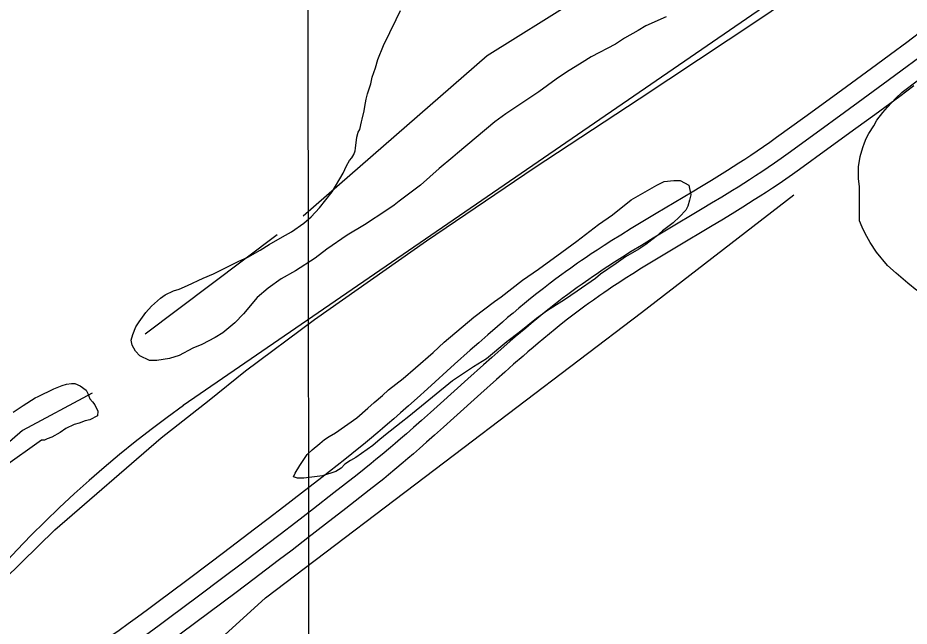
# Model space of a CAD drawing. Extents: x 3313442 to 3351311, y 721974 to 747360.
# Drawn here: x 3327852 to 3328533, y 728067 to 728532 of the extents above; entities that cross this region are included whole.
import ezdxf

# ---------------------------------------------------------------- set-up
doc = ezdxf.new("R2010")
doc.units = 0
for name, color, linetype in [('V-GRID-MAJR', 7, 'Continuous'), ('V-RAIL-TRAK', 7, 'Continuous'), ('V-ROAD-CNTR', 7, 'Continuous'), ('V-SITE-VEGE', 7, 'Continuous'), ('V-TOPO-SHOR', 7, 'Continuous')]:
    doc.layers.add(name, color=color, linetype=linetype)

msp = doc.modelspace()

# ---------------------------------------------------------------- linework, layer by layer
at = {"layer": 'V-GRID-MAJR'}
msp.add_spline([(3328075.07, 727366.28), (3328067.14, 733424.95), (3328059.2, 739486.71), (3328051.27, 745548.49), (3328051.26, 745551.55)], degree=3, dxfattribs=at)
at = {"layer": 'V-RAIL-TRAK'}
msp.add_lwpolyline([(3327828.49, 728090.38), (3327880.11, 728140.68), (3327961.34, 728211.22), (3327997.87, 728239.9), (3328025.79, 728262.33), (3328078.35, 728301.49), (3328164.14, 728361.84), (3328246.28, 728417.49), (3328326.61, 728470.48), (3328417.12, 728530.69), (3328505.94, 728590.8), (3328547.31, 728617.89), (3328600.33, 728653.66), (3328634.67, 728676.18), (3328652.15, 728687.99), (3328697.41, 728719.18), (3328761.23, 728763.76)], dxfattribs=at)
at = {"layer": 'V-ROAD-CNTR'}
for points in [[(3328985.23, 728928.08), (3327978.22, 728235.84)], [(3328545.14, 728524.09), (3328531.04, 728513.56), (3328518.68, 728504.38), (3328507.84, 728496.37), (3328488.83, 728482.39), (3328474.55, 728471.95), (3328453.07, 728456.31), (3328431.59, 728440.74), (3328426.48, 728437.09), (3328421.52, 728433.63), (3328416.66, 728430.31), (3328411.93, 728427.13), (3328407.3, 728424.09), (3328402.8, 728421.16), (3328398.41, 728418.35), (3328394.13, 728415.65), (3328389.98, 728413.05), (3328381.84, 728408.04), (3328374.18, 728403.38), (3328366.96, 728399.04), (3328339.64, 728382.74), (3328329.36, 728376.56), (3328320.36, 728371.09), (3328312.51, 728366.24), (3328305.65, 728361.93), (3328299.67, 728358.11), (3328294.45, 728354.72), (3328289.91, 728351.72), (3328285.94, 728349.06), (3328282.48, 728346.71), (3328279.45, 728344.61), (3328274.21, 728340.94), (3328270.29, 728338.14), (3328267.34, 728335.99), (3328262.97, 728332.76), (3328258.63, 728329.48), (3328253.41, 728325.44), (3328248.39, 728321.48), (3328243.57, 728317.62), (3328238.93, 728313.84), (3328234.47, 728310.16), (3328230.18, 728306.57), (3328226.04, 728303.07), (3328222.05, 728299.66), (3328218.2, 728296.34), (3328210.81, 728289.9), (3328203.92, 728283.82), (3328197.5, 728278.09), (3328185.55, 728267.35), (3328164.76, 728248.55), (3328156.98, 728241.55), (3328150.17, 728235.47), (3328144.19, 728230.18), (3328138.96, 728225.58), (3328134.36, 728221.59), (3328130.33, 728218.12), (3328126.81, 728215.12), (3328120.58, 728209.87), (3328115.9, 728205.99), (3328112.39, 728203.12), (3328107.07, 728198.83), (3328101.71, 728194.59), (3328084.05, 728180.79), (3328068.54, 728168.76), (3328054.94, 728158.27), (3328043.02, 728149.11), (3328032.57, 728141.13), (3328014.23, 728127.17)], [(3328540, 728501.53), (3328527.6, 728492.33), (3328516.74, 728484.3), (3328497.7, 728470.3), (3328483.39, 728459.83), (3328461.89, 728444.18), (3328440.35, 728428.57), (3328435.14, 728424.84), (3328430.04, 728421.28), (3328425.07, 728417.89), (3328420.23, 728414.64), (3328415.51, 728411.53), (3328410.92, 728408.55), (3328406.45, 728405.7), (3328402.11, 728402.95), (3328397.89, 728400.31), (3328389.68, 728395.25), (3328381.94, 728390.55), (3328374.67, 728386.17), (3328347.34, 728369.87), (3328337.12, 728363.73), (3328328.2, 728358.3), (3328320.44, 728353.51), (3328313.68, 728349.26), (3328307.8, 728345.5), (3328302.67, 728342.17), (3328298.22, 728339.23), (3328294.33, 728336.63), (3328290.95, 728334.33), (3328288.01, 728332.3), (3328282.88, 728328.7), (3328279.06, 728325.97), (3328276.21, 728323.9), (3328271.96, 728320.75), (3328267.75, 728317.56), (3328262.64, 728313.61), (3328257.72, 728309.74), (3328253, 728305.95), (3328248.44, 728302.24), (3328244.06, 728298.62), (3328239.83, 728295.09), (3328235.75, 728291.64), (3328231.82, 728288.28), (3328228.03, 728285.01), (3328220.71, 728278.63), (3328213.88, 728272.6), (3328207.5, 728266.92), (3328195.6, 728256.21), (3328174.81, 728237.41), (3328166.99, 728230.38), (3328160.13, 728224.26), (3328154.11, 728218.92), (3328148.82, 728214.28), (3328144.17, 728210.25), (3328140.09, 728206.73), (3328136.51, 728203.68), (3328130.2, 728198.36), (3328125.44, 728194.42), (3328121.85, 728191.48), (3328116.44, 728187.11), (3328110.98, 728182.79), (3328093.26, 728168.95), (3328077.72, 728156.9), (3328064.09, 728146.38), (3328052.14, 728137.21), (3328041.67, 728129.2), (3328023.31, 728115.23)], [(3328536.53, 728480.28), (3328525.64, 728472.23), (3328506.57, 728458.2), (3328492.23, 728447.71), (3328470.71, 728432.04), (3328449.11, 728416.39), (3328443.79, 728412.59), (3328438.57, 728408.94), (3328433.48, 728405.47), (3328428.53, 728402.15), (3328423.72, 728398.98), (3328419.05, 728395.94), (3328414.5, 728393.04), (3328410.09, 728390.25), (3328405.8, 728387.57), (3328397.51, 728382.45), (3328389.71, 728377.71), (3328382.38, 728373.31), (3328355.05, 728357), (3328344.88, 728350.89), (3328336.04, 728345.51), (3328328.37, 728340.78), (3328321.71, 728336.59), (3328315.92, 728332.89), (3328310.89, 728329.63), (3328306.53, 728326.74), (3328302.73, 728324.2), (3328299.42, 728321.95), (3328296.57, 728319.98), (3328291.55, 728316.46), (3328287.84, 728313.8), (3328285.08, 728311.8), (3328280.95, 728308.75), (3328276.86, 728305.65), (3328271.87, 728301.79), (3328267.06, 728298), (3328262.42, 728294.28), (3328257.96, 728290.64), (3328253.64, 728287.08), (3328249.48, 728283.6), (3328245.47, 728280.21), (3328241.59, 728276.89), (3328237.85, 728273.67), (3328230.6, 728267.35), (3328223.83, 728261.38), (3328217.51, 728255.74), (3328205.64, 728245.07), (3328184.85, 728226.27), (3328177, 728219.21), (3328170.1, 728213.05), (3328164.03, 728207.67), (3328158.69, 728202.98), (3328153.98, 728198.9), (3328149.85, 728195.34), (3328146.2, 728192.23), (3328139.82, 728186.85), (3328134.98, 728182.84), (3328131.31, 728179.84), (3328125.8, 728175.39), (3328120.26, 728171), (3328102.48, 728157.12), (3328086.9, 728145.03), (3328073.24, 728134.49), (3328061.27, 728125.3), (3328050.77, 728117.28), (3328032.4, 728103.29)], [(3328014.26, 728127.19), (3328000.48, 728116.76), (3327979.77, 728101.17), (3327959.01, 728085.63), (3327950.87, 728079.59), (3327943.22, 728073.97), (3327936.03, 728068.73), (3327929.28, 728063.84), (3327922.93, 728059.28), (3327910.98, 728050.77), (3327900.48, 728043.37), (3327891.28, 728036.92), (3327883.2, 728031.3), (3327869, 728021.47), (3327858.32, 728014.13), (3327842.23, 728003.11)], [(3328023.31, 728115.23), (3328009.52, 728104.79), (3327988.77, 728089.17), (3327967.98, 728073.61), (3327959.78, 728067.52), (3327952.08, 728061.86), (3327944.85, 728056.59), (3327938.05, 728051.67), (3327931.66, 728047.08), (3327919.65, 728038.53), (3327909.11, 728031.09), (3327899.86, 728024.62), (3327891.75, 728018.97), (3327877.52, 728009.13), (3327866.81, 728001.76), (3327850.7, 727990.73)], [(3328032.37, 728103.27), (3328018.55, 728092.81), (3327997.78, 728077.17), (3327976.94, 728061.58), (3327968.7, 728055.46), (3327960.94, 728049.76), (3327953.66, 728044.45), (3327946.82, 728039.5), (3327940.38, 728034.88), (3327928.32, 728026.29), (3327917.73, 728018.82), (3327908.45, 728012.32), (3327900.3, 728006.65), (3327886.03, 727996.78), (3327875.3, 727989.39), (3327859.16, 727978.35), (3327842.95, 727967.28)]]:
    msp.add_lwpolyline(points, dxfattribs=at)
msp.add_arc((3328505.57, 727501.09), 904.4, 125.66812, 156.70496, dxfattribs=at)
at = {"layer": 'V-SITE-VEGE'}
for points in [[(3327945.02, 728273.83), (3327941.56, 728277.32), (3327939.14, 728281.85), (3327938.46, 728285.68), (3327939.51, 728290.2), (3327941.97, 728296.1), (3327944.42, 728299.92), (3327949.66, 728306.86), (3327953.85, 728311.72), (3327960.83, 728317.96), (3327964.32, 728320.38), (3327970.6, 728323.49), (3327975.12, 728324.87), (3327981.4, 728327.63), (3327993.25, 728333.16), (3328001.26, 728336.61), (3328020.08, 728345.94), (3328027.4, 728349.39), (3328036.81, 728354.58), (3328043.79, 728359.08), (3328053.9, 728364.96), (3328060.87, 728368.76), (3328070.28, 728375.34), (3328075.87, 728380.19), (3328082.16, 728387.13), (3328091.94, 728399.28), (3328100.34, 728413.51), (3328102.79, 728419.07), (3328105.24, 728423.24), (3328106.99, 728425.32), (3328108.39, 728427.75), (3328109.44, 728430.53), (3328109.8, 728432.62), (3328110.87, 728440.96), (3328111.93, 728444.79), (3328112.98, 728446.87), (3328114.39, 728452.78), (3328114.75, 728454.87), (3328116.51, 728461.13), (3328116.87, 728464.6), (3328117.93, 728470.17), (3328118.99, 728474.34), (3328121.45, 728481.99), (3328122.51, 728486.85), (3328124.97, 728494.15), (3328126.73, 728500.41), (3328131.29, 728511.18), (3328140.76, 728530.98), (3328144.26, 728537.93)], [(3328347.09, 728533.06), (3328331.76, 728526.15), (3328325.83, 728522.69), (3328315.38, 728516.81), (3328308.4, 728512.31), (3328289.93, 728502.63), (3328282.95, 728498.13), (3328271.1, 728490.87), (3328263.08, 728485.33), (3328249.82, 728475.63), (3328224.71, 728459.01), (3328216.34, 728452.78), (3328187.73, 728428.87), (3328184.23, 728425.75), (3328173.77, 728417.09), (3328159.46, 728404.26), (3328143.06, 728392.14), (3328139.22, 728389.02), (3328133.65, 728385.22), (3328116.56, 728374.14), (3328103.31, 728366.18), (3328087.96, 728355.45), (3328078.89, 728348.52), (3328063.9, 728338.83), (3328053.09, 728332.6), (3328042.97, 728325.68), (3328034.6, 728318.4), (3328024.12, 728305.91), (3328017.48, 728298.98), (3328008.41, 728291.35), (3328002.48, 728287.89), (3327992.37, 728282.36), (3327985.41, 728279.6), (3327974.95, 728274.07), (3327967.64, 728271.66), (3327957.89, 728270.3), (3327952.32, 728270.32), (3327945.02, 728273.83)], [(3328494.96, 728423.07), (3328495.31, 728426.2), (3328497.43, 728433.15), (3328498.83, 728436.63), (3328499.88, 728440.1), (3328501.98, 728443.92), (3328505.83, 728449.83), (3328508.28, 728453.99), (3328512.83, 728459.89), (3328516.32, 728464.06), (3328522.61, 728470.99), (3328527.49, 728475.5), (3328540.05, 728484.85)], [(3328538.8, 728323.76), (3328531.86, 728329.35), (3328522.84, 728337.03), (3328516.25, 728342.97), (3328507.94, 728353.09), (3328503.09, 728360.41), (3328499.29, 728367.39), (3328496.87, 728372.26), (3328494.8, 728377.14), (3328494.89, 728403.24), (3328494.21, 728409.16), (3328494.24, 728418.55), (3328494.96, 728423.07)], [(3327848.23, 728230.61), (3327855.91, 728235.8), (3327864.97, 728241.68), (3327867.41, 728242.72), (3327879.26, 728248.59), (3327885.53, 728251.01), (3327889.02, 728252.04), (3327892.85, 728252.72)], [(3327892.85, 728252.72), (3327895.28, 728252.71), (3327899.45, 728250.96), (3327903.96, 728247.46), (3327905.35, 728245.02), (3327906.73, 728240.84), (3327908.81, 728238.75), (3327910.54, 728236.31), (3327912.96, 728231.43), (3327912.6, 728227.95), (3327906.67, 728224.84)], [(3327906.67, 728224.84), (3327903.19, 728224.15), (3327898.66, 728222.43), (3327894.83, 728221.4), (3327888.55, 728218.29), (3327884.02, 728215.17), (3327877.75, 728211.71), (3327874.26, 728210.33), (3327872.17, 728209.3), (3327869.73, 728209.31), (3327840.44, 728188.53)]]:
    msp.add_lwpolyline(points, dxfattribs=at)
msp.add_lwpolyline([(3328150.51, 728227.31), (3328144.58, 728222.81), (3328132.72, 728213.46), (3328126.78, 728208.61), (3328122.95, 728205.14), (3328110.04, 728196.14), (3328105.86, 728193.71), (3328101.67, 728190.95), (3328098.88, 728187.83), (3328094.69, 728185.41), (3328084.59, 728181.96), (3328070.32, 728180.27), (3328065.45, 728180.29), (3328062.32, 728181.34), (3328063.72, 728184.12), (3328067.22, 728190.02), (3328072.82, 728198.35), (3328076.66, 728201.82), (3328082.59, 728206.67), (3328086.08, 728209.79), (3328089.57, 728212.21), (3328094.45, 728214.98), (3328110.84, 728226.41), (3328119.21, 728233.68), (3328124.1, 728238.19), (3328130.38, 728243.39), (3328134.92, 728247.9), (3328146.08, 728256.56), (3328155.51, 728264.53), (3328169.12, 728276.31), (3328177.5, 728284.28), (3328200.18, 728303.34), (3328215.88, 728315.47), (3328221.11, 728318.93), (3328237.51, 728331.75), (3328249.71, 728340.06), (3328267.5, 728353.21), (3328279.01, 728361.53), (3328295.41, 728374.34), (3328306.22, 728381.61), (3328320.52, 728393.05), (3328329.24, 728398.24), (3328340.05, 728404.46), (3328345.63, 728407.23), (3328352.94, 728407.9), (3328357.81, 728407.88), (3328364.41, 728404.38), (3328366.12, 728397.07), (3328365.06, 728392.89), (3328363.65, 728388.38), (3328362.25, 728385.25), (3328357.36, 728380.05), (3328352.48, 728375.54), (3328344.45, 728369.31), (3328339.57, 728365.15), (3328331.54, 728358.91), (3328326.31, 728355.45), (3328316.2, 728349.57), (3328308.88, 728344.37), (3328297.02, 728336.41), (3328293.18, 728332.95), (3328279.23, 728323.25), (3328269.46, 728316.68), (3328256.56, 728308.37), (3328248.19, 728302.48), (3328234.93, 728291.74), (3328225.51, 728284.47), (3328209.81, 728271.65), (3328200.05, 728265.42), (3328184, 728254.69)], close=True, dxfattribs=at)
at = {"layer": 'V-TOPO-SHOR'}
msp.add_line((3328050.04, 728366.41), (3327949.01, 728290.38), dxfattribs=at)
for points in [[(3328069.81, 728380.9), (3328210.42, 728503.64), (3328277.49, 728545.29), (3328323.41, 728578.24), (3328346.97, 728597.3), (3328348.84, 728622.8), (3328360.5, 728661.02), (3328391.88, 728696), (3328429.27, 728739.13), (3328462.38, 728794.97)], [(3327678.12, 727686.23), (3327679.96, 727775.88), (3327691.63, 727814.11), (3327710.62, 727836.97), (3327742, 727871.95), (3327840.06, 727952.76), (3327935.48, 728016.45), (3328009.93, 728060.48), (3328041.09, 728088.68), (3328185.45, 728198.26), (3328328.22, 728306.85), (3328444.84, 728396.98)], [(3327908.43, 728245.27), (3327855.35, 728216.73), (3327819.4, 728185.55), (3327787.19, 728141.2), (3327753.61, 728102.64), (3327739.96, 728067.61), (3327733.91, 728041.73), (3327703.81, 727965.5)]]:
    msp.add_lwpolyline(points, dxfattribs=at)

doc.saveas('drawing.dxf')
